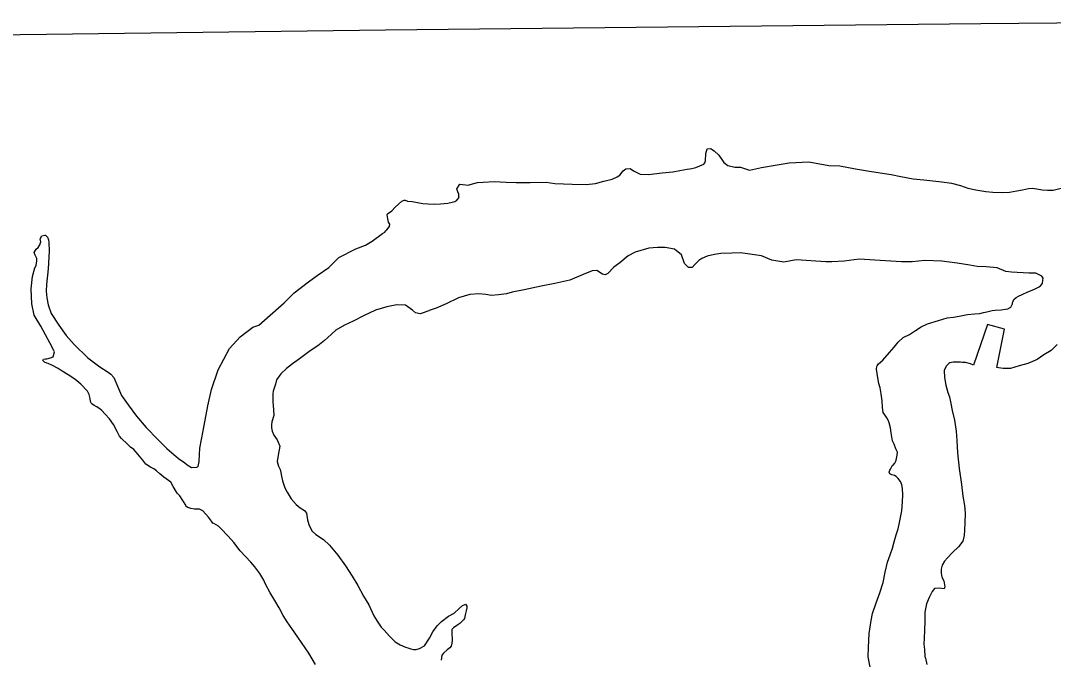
# Model space of a CAD drawing. Extents: x -939622 to -934245, y 1383184 to 1385301.
# Drawn here: x -935488.43 to -935474.6, y 1384360.17 to 1384368.73 of the extents above; entities that cross this region are included whole.
import ezdxf

# ---------------------------------------------------------------- set-up
doc = ezdxf.new("R2010")
doc.units = 0
doc.layers.add('1', color=7, linetype='Continuous')
doc.layers.add('9', color=7, linetype='Continuous')

msp = doc.modelspace()

# ---------------------------------------------------------------- linework, layer by layer
at = {"layer": '1'}
msp.add_lwpolyline([(-935514.299, 1384368.217), (-935506.4, 1384368.344), (-935498.224, 1384368.443), (-935490.188, 1384368.526), (-935483.545, 1384368.61), (-935475.567, 1384368.693), (-935470.978, 1384368.732)], dxfattribs=at)
at = {"layer": '9'}
for points in [[(-935485.787, 1384364.052), (-935485.633, 1384364.339), (-935485.494, 1384364.494), (-935485.324, 1384364.625), (-935485.241, 1384364.649), (-935484.904, 1384364.95), (-935484.768, 1384365.084), (-935484.577, 1384365.233), (-935484.458, 1384365.315), (-935484.303, 1384365.425), (-935484.172, 1384365.558), (-935483.943, 1384365.675), (-935483.814, 1384365.724), (-935483.725, 1384365.776), (-935483.585, 1384365.879), (-935483.555, 1384365.898), (-935483.54, 1384365.916), (-935483.525, 1384365.928), (-935483.493, 1384365.973), (-935483.487, 1384366.004), (-935483.505, 1384366.03), (-935483.512, 1384366.075), (-935483.524, 1384366.129), (-935483.518, 1384366.141), (-935483.462, 1384366.181), (-935483.417, 1384366.233), (-935483.372, 1384366.272), (-935483.325, 1384366.312), (-935483.295, 1384366.327), (-935483.28, 1384366.327), (-935483.25, 1384366.312), (-935483.187, 1384366.307), (-935483.043, 1384366.281), (-935482.977, 1384366.276), (-935482.889, 1384366.271), (-935482.809, 1384366.275), (-935482.71, 1384366.285), (-935482.65, 1384366.3), (-935482.614, 1384366.307), (-935482.587, 1384366.328), (-935482.56, 1384366.361), (-935482.564, 1384366.376), (-935482.561, 1384366.406), (-935482.576, 1384366.439), (-935482.589, 1384366.478), (-935482.55, 1384366.542), (-935482.439, 1384366.525), (-935482.409, 1384366.534), (-935482.313, 1384366.562), (-935482.238, 1384366.569), (-935482.089, 1384366.576), (-935481.929, 1384366.566), (-935481.794, 1384366.564), (-935481.605, 1384366.563), (-935481.393, 1384366.568), (-935481.278, 1384366.551), (-935481.044, 1384366.541), (-935480.858, 1384366.537), (-935480.732, 1384366.551), (-935480.619, 1384366.582), (-935480.508, 1384366.607), (-935480.442, 1384366.641), (-935480.407, 1384366.662), (-935480.359, 1384366.719), (-935480.326, 1384366.744), (-935480.266, 1384366.75), (-935480.221, 1384366.718), (-935480.131, 1384366.674), (-935480.023, 1384366.669), (-935479.84, 1384366.692), (-935479.696, 1384366.708), (-935479.6, 1384366.724), (-935479.501, 1384366.74), (-935479.442, 1384366.75), (-935479.385, 1384366.762), (-935479.334, 1384366.787), (-935479.28, 1384366.808), (-935479.268, 1384366.826), (-935479.257, 1384366.854), (-935479.251, 1384366.95), (-935479.234, 1384367.013), (-935479.186, 1384367.02), (-935479.165, 1384367.002), (-935479.141, 1384366.987), (-935479.08, 1384366.93), (-935479.013, 1384366.832), (-935478.959, 1384366.79), (-935478.866, 1384366.77), (-935478.797, 1384366.768), (-935478.788, 1384366.768), (-935478.67, 1384366.73), (-935478.509, 1384366.765), (-935478.299, 1384366.8), (-935478.137, 1384366.826), (-935477.871, 1384366.84), (-935477.603, 1384366.789), (-935477.459, 1384366.787), (-935477.246, 1384366.747), (-935477.062, 1384366.713), (-935476.918, 1384366.691), (-935476.771, 1384366.668)], [(-935476.771, 1384366.668), (-935476.639, 1384366.645), (-935476.474, 1384366.611), (-935476.332, 1384366.6), (-935476.212, 1384366.587), (-935476.092, 1384366.573), (-935475.96, 1384366.556), (-935475.843, 1384366.524), (-935475.743, 1384366.486), (-935475.635, 1384366.466), (-935475.5, 1384366.443), (-935475.41, 1384366.432), (-935475.284, 1384366.431), (-935475.185, 1384366.432), (-935475.086, 1384366.451), (-935475.011, 1384366.466), (-935474.93, 1384366.482), (-935474.88, 1384366.489), (-935474.819, 1384366.48), (-935474.747, 1384366.463), (-935474.675, 1384366.458), (-935474.6, 1384366.458), (-935474.475, 1384366.493)], [(-935486.613, 1384362.698), (-935486.65, 1384362.725), (-935486.692, 1384362.749), (-935486.755, 1384362.787), (-935486.798, 1384362.841), (-935486.886, 1384362.948), (-935486.916, 1384362.984), (-935486.962, 1384363.016), (-935487.001, 1384363.058), (-935487.083, 1384363.132), (-935487.107, 1384363.165), (-935487.138, 1384363.225), (-935487.189, 1384363.32), (-935487.244, 1384363.395), (-935487.299, 1384363.458), (-935487.344, 1384363.508), (-935487.368, 1384363.523), (-935487.411, 1384363.556), (-935487.447, 1384363.576), (-935487.477, 1384363.597), (-935487.483, 1384363.6), (-935487.498, 1384363.627), (-935487.502, 1384363.666), (-935487.514, 1384363.72), (-935487.539, 1384363.765), (-935487.627, 1384363.86), (-935487.705, 1384363.928), (-935487.796, 1384363.987), (-935487.877, 1384364.035), (-935487.929, 1384364.07), (-935488.007, 1384364.111), (-935488.064, 1384364.138), (-935488.082, 1384364.141), (-935488.115, 1384364.155), (-935488.134, 1384364.179), (-935488.128, 1384364.194), (-935488.098, 1384364.198), (-935488.08, 1384364.201), (-935488.032, 1384364.213), (-935487.999, 1384364.226), (-935487.979, 1384364.292), (-935487.988, 1384364.313), (-935488.043, 1384364.414), (-935488.098, 1384364.522), (-935488.162, 1384364.638), (-935488.25, 1384364.785), (-935488.282, 1384364.935), (-935488.293, 1384365.139), (-935488.273, 1384365.301), (-935488.242, 1384365.419), (-935488.227, 1384365.449), (-935488.216, 1384365.512), (-935488.216, 1384365.545), (-935488.237, 1384365.59), (-935488.253, 1384365.623), (-935488.223, 1384365.668), (-935488.196, 1384365.692), (-935488.176, 1384365.726), (-935488.164, 1384365.768), (-935488.17, 1384365.807), (-935488.15, 1384365.849), (-935488.111, 1384365.858), (-935488.102, 1384365.856), (-935488.075, 1384365.829), (-935488.059, 1384365.793), (-935488.056, 1384365.76), (-935488.049, 1384365.643), (-935488.062, 1384365.408), (-935488.086, 1384365.198), (-935488.089, 1384365.108), (-935488.082, 1384365.015), (-935488.066, 1384364.925), (-935488.026, 1384364.808), (-935487.922, 1384364.653), (-935487.825, 1384364.513), (-935487.716, 1384364.391), (-935487.531, 1384364.212), (-935487.374, 1384364.091), (-935487.259, 1384364.02), (-935487.226, 1384363.993), (-935487.184, 1384363.948), (-935487.134, 1384363.832), (-935487.082, 1384363.709), (-935486.994, 1384363.584), (-935486.879, 1384363.432), (-935486.751, 1384363.28), (-935486.594, 1384363.119), (-935486.475, 1384363), (-935486.412, 1384362.944), (-935486.318, 1384362.864), (-935486.234, 1384362.807), (-935486.203, 1384362.781), (-935486.146, 1384362.745), (-935486.071, 1384362.749), (-935486.056, 1384362.758), (-935486.039, 1384362.824), (-935486.034, 1384363.002), (-935485.986, 1384363.233), (-935485.923, 1384363.57), (-935485.877, 1384363.787), (-935485.787, 1384364.052)], [(-935479.537, 1384365.478), (-935479.577, 1384365.595), (-935479.674, 1384365.669), (-935479.8, 1384365.692), (-935479.899, 1384365.694), (-935480.016, 1384365.681), (-935480.202, 1384365.628), (-935480.294, 1384365.579), (-935480.407, 1384365.487), (-935480.485, 1384365.43), (-935480.565, 1384365.342), (-935480.601, 1384365.326), (-935480.637, 1384365.335), (-935480.712, 1384365.385), (-935480.778, 1384365.379), (-935480.895, 1384365.332), (-935481.077, 1384365.253), (-935481.277, 1384365.208), (-935481.457, 1384365.174), (-935481.688, 1384365.126), (-935481.846, 1384365.092), (-935481.924, 1384365.073), (-935482.029, 1384365.057), (-935482.125, 1384365.05), (-935482.2, 1384365.061), (-935482.296, 1384365.072), (-935482.416, 1384365.062), (-935482.565, 1384365.015), (-935482.733, 1384364.939), (-935482.867, 1384364.877), (-935482.96, 1384364.846), (-935482.963, 1384364.843), (-935483.052, 1384364.812), (-935483.079, 1384364.803), (-935483.142, 1384364.817), (-935483.185, 1384364.853), (-935483.278, 1384364.918), (-935483.395, 1384364.923), (-935483.527, 1384364.895), (-935483.677, 1384364.851), (-935483.841, 1384364.778), (-935483.978, 1384364.704), (-935484.092, 1384364.652), (-935484.208, 1384364.585), (-935484.265, 1384364.536), (-935484.321, 1384364.481), (-935484.36, 1384364.445), (-935484.452, 1384364.375), (-935484.556, 1384364.305), (-935484.696, 1384364.201), (-935484.792, 1384364.131), (-935484.869, 1384364.07), (-935484.946, 1384363.998), (-935485.005, 1384363.916), (-935485.02, 1384363.862), (-935485.049, 1384363.768), (-935485.052, 1384363.729), (-935485.054, 1384363.63), (-935485.044, 1384363.516), (-935485.043, 1384363.441), (-935485.066, 1384363.357), (-935485.072, 1384363.317), (-935485.071, 1384363.275), (-935485.062, 1384363.23), (-935485.043, 1384363.177), (-935484.998, 1384363.114), (-935484.982, 1384363.084), (-935484.961, 1384363.027), (-935484.981, 1384362.907), (-935484.995, 1384362.823), (-935484.979, 1384362.763), (-935484.958, 1384362.718), (-935484.945, 1384362.676), (-935484.939, 1384362.628), (-935484.926, 1384362.565), (-935484.892, 1384362.472), (-935484.862, 1384362.412), (-935484.81, 1384362.323), (-935484.743, 1384362.248), (-935484.686, 1384362.204), (-935484.632, 1384362.168), (-935484.604, 1384362.13), (-935484.598, 1384362.1), (-935484.591, 1384362.043), (-935484.573, 1384361.98), (-935484.533, 1384361.896), (-935484.478, 1384361.846), (-935484.376, 1384361.78), (-935484.297, 1384361.703), (-935484.182, 1384361.569), (-935484.081, 1384361.426), (-935483.99, 1384361.289), (-935483.914, 1384361.16), (-935483.838, 1384361.017), (-935483.77, 1384360.903), (-935483.7, 1384360.757), (-935483.657, 1384360.685), (-935483.603, 1384360.605), (-935483.563, 1384360.563), (-935483.493, 1384360.483), (-935483.415, 1384360.405)], [(-935476.781, 1384362.721), (-935476.757, 1384362.766), (-935476.748, 1384362.772), (-935476.722, 1384362.803), (-935476.707, 1384362.827), (-935476.704, 1384362.842), (-935476.69, 1384362.908), (-935476.687, 1384362.947), (-935476.708, 1384362.992), (-935476.73, 1384363.055), (-935476.752, 1384363.1), (-935476.768, 1384363.208), (-935476.78, 1384363.277), (-935476.796, 1384363.343), (-935476.808, 1384363.376), (-935476.83, 1384363.411), (-935476.857, 1384363.447), (-935476.878, 1384363.48), (-935476.888, 1384363.546), (-935476.892, 1384363.636), (-935476.902, 1384363.729), (-935476.917, 1384363.813), (-935476.933, 1384363.87), (-935476.945, 1384363.918), (-935476.958, 1384364.005), (-935476.965, 1384364.062), (-935476.962, 1384364.095), (-935476.959, 1384364.107), (-935476.938, 1384364.131), (-935476.882, 1384364.18), (-935476.793, 1384364.283), (-935476.728, 1384364.356), (-935476.674, 1384364.425), (-935476.609, 1384364.486), (-935476.525, 1384364.526), (-935476.445, 1384364.578), (-935476.367, 1384364.63), (-935476.284, 1384364.669), (-935476.134, 1384364.713), (-935476.021, 1384364.75), (-935475.934, 1384364.757), (-935475.859, 1384364.77), (-935475.748, 1384364.795), (-935475.652, 1384364.802), (-935475.583, 1384364.809), (-935475.535, 1384364.821), (-935475.487, 1384364.828), (-935475.419, 1384364.846), (-935475.377, 1384364.85), (-935475.296, 1384364.856), (-935475.236, 1384364.866), (-935475.206, 1384364.872), (-935475.167, 1384364.891), (-935475.144, 1384364.939), (-935475.144, 1384364.948), (-935475.126, 1384364.993), (-935475.096, 1384365.021), (-935475.063, 1384365.039), (-935475.016, 1384365.063), (-935474.941, 1384365.097), (-935474.881, 1384365.122), (-935474.831, 1384365.143), (-935474.795, 1384365.162), (-935474.771, 1384365.18), (-935474.741, 1384365.21), (-935474.736, 1384365.256), (-935474.733, 1384365.28), (-935474.751, 1384365.306), (-935474.83, 1384365.348), (-935474.925, 1384365.347), (-935475.16, 1384365.359), (-935475.235, 1384365.371), (-935475.352, 1384365.418), (-935475.496, 1384365.431), (-935475.619, 1384365.439), (-935475.715, 1384365.453), (-935475.884, 1384365.481), (-935476.091, 1384365.509), (-935476.319, 1384365.516), (-935476.49, 1384365.499), (-935476.631, 1384365.501), (-935476.847, 1384365.511), (-935477.198, 1384365.534), (-935477.399, 1384365.508), (-935477.564, 1384365.501), (-935477.645, 1384365.5), (-935478.041, 1384365.526), (-935478.206, 1384365.494), (-935478.371, 1384365.52), (-935478.509, 1384365.578), (-935478.789, 1384365.621), (-935478.906, 1384365.617), (-935479.05, 1384365.612), (-935479.139, 1384365.599), (-935479.235, 1384365.577), (-935479.307, 1384365.543), (-935479.349, 1384365.519), (-935479.399, 1384365.464), (-935479.438, 1384365.425), (-935479.486, 1384365.422), (-935479.537, 1384365.478)], [(-935474.544, 1384364.392), (-935474.628, 1384364.313), (-935474.723, 1384364.252), (-935474.815, 1384364.191), (-935474.941, 1384364.136), (-935475.057, 1384364.105), (-935475.171, 1384364.068), (-935475.27, 1384364.07), (-935475.33, 1384364.078), (-935475.354, 1384364.084), (-935475.251, 1384364.596), (-935475.48, 1384364.662), (-935475.666, 1384364.114), (-935475.709, 1384364.134), (-935475.775, 1384364.149), (-935475.814, 1384364.151), (-935475.841, 1384364.154), (-935475.862, 1384364.157), (-935475.904, 1384364.154), (-935475.94, 1384364.153), (-935475.982, 1384364.144), (-935475.997, 1384364.135), (-935476.035, 1384364.101), (-935476.062, 1384364.044), (-935476.055, 1384363.951), (-935476.039, 1384363.846), (-935476.011, 1384363.747), (-935475.989, 1384363.69), (-935475.97, 1384363.603), (-935475.952, 1384363.507), (-935475.92, 1384363.378), (-935475.898, 1384363.231), (-935475.888, 1384363.105), (-935475.883, 1384362.94), (-935475.857, 1384362.73), (-935475.828, 1384362.517), (-935475.808, 1384362.358), (-935475.786, 1384362.235), (-935475.779, 1384362.133), (-935475.781, 1384362.001), (-935475.786, 1384361.905), (-935475.791, 1384361.83), (-935475.809, 1384361.755), (-935475.868, 1384361.679), (-935475.948, 1384361.606), (-935476.016, 1384361.533), (-935476.055, 1384361.488), (-935476.087, 1384361.433), (-935476.102, 1384361.379), (-935476.101, 1384361.328), (-935476.089, 1384361.274), (-935476.064, 1384361.226), (-935476.052, 1384361.145), (-935476.06, 1384361.118), (-935476.127, 1384361.127), (-935476.189, 1384361.123), (-935476.222, 1384361.081), (-935476.263, 1384360.999), (-935476.295, 1384360.915)], [(-935477.052, 1384360.066), (-935477.077, 1384360.204), (-935477.073, 1384360.33), (-935477.063, 1384360.517), (-935477.037, 1384360.694), (-935477.02, 1384360.787), (-935476.976, 1384360.917), (-935476.921, 1384361.062), (-935476.877, 1384361.203), (-935476.849, 1384361.342), (-935476.817, 1384361.474), (-935476.785, 1384361.571), (-935476.753, 1384361.661), (-935476.729, 1384361.745), (-935476.703, 1384361.839), (-935476.677, 1384361.923), (-935476.66, 1384362.004), (-935476.628, 1384362.161), (-935476.618, 1384362.284), (-935476.613, 1384362.377), (-935476.616, 1384362.461), (-935476.629, 1384362.512), (-935476.644, 1384362.554), (-935476.678, 1384362.596), (-935476.705, 1384362.623), (-935476.726, 1384362.634), (-935476.762, 1384362.643), (-935476.786, 1384362.658), (-935476.798, 1384362.679), (-935476.79, 1384362.709), (-935476.781, 1384362.721)], [(-935484.483, 1384360.103), (-935484.574, 1384360.256), (-935484.72, 1384360.47), (-935484.799, 1384360.587), (-935484.863, 1384360.676), (-935484.915, 1384360.76), (-935484.97, 1384360.861), (-935485.028, 1384360.96), (-935485.092, 1384361.064), (-935485.159, 1384361.19), (-935485.177, 1384361.235), (-935485.229, 1384361.321), (-935485.296, 1384361.411), (-935485.348, 1384361.473), (-935485.493, 1384361.628), (-935485.578, 1384361.738), (-935485.654, 1384361.825), (-935485.751, 1384361.926), (-935485.784, 1384361.956), (-935485.845, 1384361.991), (-935485.857, 1384361.997), (-935485.878, 1384362.024), (-935485.915, 1384362.078), (-935485.993, 1384362.164), (-935486.036, 1384362.185), (-935486.078, 1384362.187), (-935486.102, 1384362.187), (-935486.153, 1384362.192), (-935486.195, 1384362.207), (-935486.216, 1384362.222), (-935486.222, 1384362.237), (-935486.259, 1384362.299), (-935486.301, 1384362.362), (-935486.335, 1384362.398), (-935486.389, 1384362.487), (-935486.42, 1384362.547), (-935486.514, 1384362.615), (-935486.568, 1384362.657), (-935486.613, 1384362.698)], [(-935483.415, 1384360.405), (-935483.348, 1384360.367), (-935483.279, 1384360.335), (-935483.246, 1384360.326), (-935483.207, 1384360.314), (-935483.168, 1384360.306), (-935483.132, 1384360.306), (-935483.087, 1384360.318), (-935483.021, 1384360.355), (-935482.956, 1384360.458), (-935482.909, 1384360.54), (-935482.853, 1384360.621), (-935482.796, 1384360.679), (-935482.701, 1384360.749), (-935482.626, 1384360.789), (-935482.558, 1384360.855), (-935482.514, 1384360.895), (-935482.493, 1384360.904), (-935482.472, 1384360.91), (-935482.453, 1384360.886), (-935482.453, 1384360.862), (-935482.462, 1384360.823), (-935482.476, 1384360.769), (-935482.488, 1384360.721), (-935482.5, 1384360.7), (-935482.55, 1384360.654), (-935482.589, 1384360.627), (-935482.634, 1384360.596), (-935482.654, 1384360.572), (-935482.657, 1384360.53), (-935482.657, 1384360.497), (-935482.65, 1384360.461), (-935482.65, 1384360.431), (-935482.656, 1384360.389), (-935482.667, 1384360.35), (-935482.682, 1384360.328), (-935482.718, 1384360.301), (-935482.768, 1384360.256), (-935482.789, 1384360.228), (-935482.8, 1384360.162)], [(-935476.295, 1384360.915), (-935476.318, 1384360.806), (-935476.32, 1384360.686), (-935476.322, 1384360.563), (-935476.33, 1384360.458), (-935476.332, 1384360.377), (-935476.323, 1384360.302), (-935476.319, 1384360.209), (-935476.312, 1384360.188), (-935476.291, 1384360.101)]]:
    msp.add_lwpolyline(points, dxfattribs=at)

doc.saveas('drawing.dxf')
